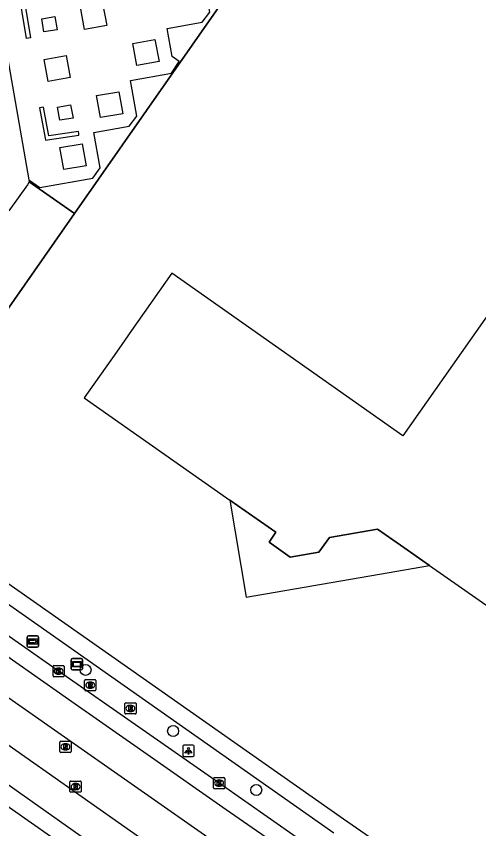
# Model space of a CAD drawing. Extents: x 155018 to 156648, y 383980 to 385733.
# Drawn here: x 155457.4 to 155498.7, y 385250.7 to 385323.3 of the extents above; entities that cross this region are included whole.
import ezdxf

# ---------------------------------------------------------------- set-up
doc = ezdxf.new("R2010")
doc.units = 0
for name, color, linetype in [('IMGEO_Boom', 7, 'Continuous'), ('IMGEO_Groenvoorziening', 7, 'Continuous'), ('IMGEO_Hek', 7, 'Continuous'), ('IMGEO_Kolk', 7, 'Continuous'), ('IMGEO_Lichtpunt', 7, 'Continuous'), ('IMGEO_OVBaan_gesloten', 7, 'Continuous'), ('IMGEO_Pand', 7, 'Continuous'), ('IMGEO_Pand_overbouw', 7, 'Continuous'), ('IMGEO_Rijbaan_lokaal_gesloten', 7, 'Continuous'), ('IMGEO_Rioolput', 7, 'Continuous'), ('IMGEO_Verklikker', 7, 'Continuous'), ('IMGEO_Voetpad_open', 7, 'Continuous'), ('IMGEO_Wegwijzer', 7, 'Continuous')]:
    doc.layers.add(name, color=color, linetype=linetype)

msp = doc.modelspace()

# ---------------------------------------------------------------- linework, layer by layer
at = {"layer": 'IMGEO_Boom'}
for centre in [(155463.629, 385264.926), (155471.437, 385259.469), (155478.853, 385254.209)]:
    msp.add_circle(centre, 0.489, dxfattribs=at)
at = {"layer": 'IMGEO_Groenvoorziening'}
for points in [[(155462.645, 385305.648), (155477.411, 385326.839)], [(155462.645, 385305.648), (155458.608, 385308.475)], [(155454.585, 385294.134), (155462.645, 385305.648)]]:
    msp.add_lwpolyline(points, dxfattribs=at)
at = {"layer": 'IMGEO_Hek'}
for points in [[(155477.411, 385326.839), (155462.645, 385305.648)], [(155458.608, 385308.475), (155462.645, 385305.648)], [(155462.645, 385305.648), (155454.585, 385294.134)]]:
    msp.add_lwpolyline(points, dxfattribs=at)
at = {"layer": 'IMGEO_Kolk'}
for p, q in [((155460.721, 385264.386), (155460.721, 385265.238)), ((155460.796, 385265.312), (155461.648, 385265.312)), ((155461.209, 385265.092), (155461.234, 385265.092)), ((155461.722, 385265.238), (155461.722, 385264.386)), ((155461.648, 385264.312), (155460.796, 385264.312)), ((155461.232, 385264.532), (155461.207, 385264.532)), ((155475.034, 385254.395), (155475.034, 385255.247)), ((155475.109, 385255.321), (155475.961, 385255.321)), ((155475.522, 385255.101), (155475.547, 385255.101)), ((155476.035, 385255.247), (155476.035, 385254.395)), ((155475.961, 385254.321), (155475.109, 385254.321)), ((155475.545, 385254.541), (155475.52, 385254.541))]:
    msp.add_line(p, q, dxfattribs=at)
for points in [[(155460.721, 385264.386), (155460.721, 385265.238)], [(155460.796, 385265.312), (155461.648, 385265.312)], [(155461.042, 385265.012), (155461.165, 385265.012), (155461.165, 385264.861), (155461.295, 385265.012), (155461.459, 385265.012), (155461.313, 385264.861), (155461.466, 385264.612), (155461.314, 385264.612), (155461.229, 385264.776), (155461.165, 385264.709), (155461.165, 385264.612), (155461.042, 385264.612), (155461.042, 385265.012)], [(155461.722, 385265.238), (155461.722, 385264.386)], [(155461.648, 385264.312), (155460.796, 385264.312)], [(155475.034, 385254.395), (155475.034, 385255.247)], [(155475.109, 385255.321), (155475.961, 385255.321)], [(155475.355, 385255.021), (155475.478, 385255.021), (155475.478, 385254.87), (155475.608, 385255.021), (155475.772, 385255.021), (155475.626, 385254.87), (155475.779, 385254.621), (155475.627, 385254.621), (155475.542, 385254.785), (155475.478, 385254.718), (155475.478, 385254.621), (155475.355, 385254.621), (155475.355, 385255.021)], [(155476.035, 385255.247), (155476.035, 385254.395)], [(155475.961, 385254.321), (155475.109, 385254.321)]]:
    msp.add_lwpolyline(points, dxfattribs=at)
for centre, start, end in [((155460.798, 385265.236), 91.55205, 178.44795), ((155460.798, 385265.236), 91.55205, 178.44795), ((155461.646, 385265.236), 1.55205, 88.44795), ((155461.646, 385265.236), 1.55205, 88.44795), ((155460.798, 385264.388), 181.55205, 268.44795), ((155460.798, 385264.388), 181.55205, 268.44795), ((155461.646, 385264.388), 271.55205, 358.44795), ((155461.646, 385264.388), 271.55205, 358.44795), ((155475.111, 385255.245), 91.55205, 178.44795), ((155475.111, 385255.245), 91.55205, 178.44795), ((155475.959, 385255.245), 1.55205, 88.44795), ((155475.959, 385255.245), 1.55205, 88.44795), ((155475.111, 385254.397), 181.55205, 268.44795), ((155475.111, 385254.397), 181.55205, 268.44795), ((155475.959, 385254.397), 271.55205, 358.44795), ((155475.959, 385254.397), 271.55205, 358.44795)]:
    msp.add_arc(centre, 0.0765, start, end, dxfattribs=at)
for centre, major_axis, ratio, start_param, end_param in [((155461.208, 385264.812), (-0.387, 0.002), 0.722429, 4.712389, 7.853982), ((155461.233, 385264.812), (-0.39, 0.002), 0.717154, 1.570796, 4.712389), ((155475.521, 385254.821), (-0.387, 0.002), 0.722429, 4.712389, 7.853982), ((155475.546, 385254.821), (-0.39, 0.002), 0.717154, 1.570796, 4.712389)]:
    msp.add_ellipse(centre, major_axis=major_axis, ratio=ratio, start_param=start_param, end_param=end_param, dxfattribs=at)
at = {"layer": 'IMGEO_Lichtpunt'}
for p, q in [((155472.304, 385258.112), (155472.304, 385257.305)), ((155472.304, 385258.112), (155472.304, 385257.305)), ((155473.206, 385258.207), (155472.398, 385258.207)), ((155473.206, 385258.207), (155472.398, 385258.207)), ((155473.3, 385257.305), (155473.3, 385258.112)), ((155473.3, 385257.305), (155473.3, 385258.112)), ((155472.398, 385257.211), (155473.206, 385257.211)), ((155472.398, 385257.211), (155473.206, 385257.211))]:
    msp.add_line(p, q, dxfattribs=at)
for points in [[(155472.678, 385257.776), (155472.717, 385257.748), (155472.529, 385257.486), (155472.491, 385257.513), (155472.678, 385257.776)], [(155472.78, 385257.728), (155472.827, 385257.728), (155472.827, 385257.406), (155472.78, 385257.406), (155472.78, 385257.728)], [(155472.89, 385257.748), (155472.928, 385257.775), (155473.115, 385257.513), (155473.076, 385257.485), (155472.89, 385257.748)]]:
    msp.add_lwpolyline(points, dxfattribs=at)
msp.add_circle((155472.803, 385257.91), 0.0994, dxfattribs=at)
for centre, start, end in [((155472.398, 385258.112), 90, 180), ((155472.398, 385258.112), 90, 180), ((155473.206, 385258.112), 0, 90), ((155473.206, 385258.112), 0, 90), ((155472.398, 385257.305), 180, 270), ((155472.398, 385257.305), 180, 270), ((155473.206, 385257.305), 270, 0), ((155473.206, 385257.305), 270, 360)]:
    msp.add_arc(centre, 0.0946, start, end, dxfattribs=at)
at = {"layer": 'IMGEO_OVBaan_gesloten'}
for points in [[(155434.788, 385277.655), (155445.154, 385270.546), (155474.522, 385250), (155483.762, 385243.536)], [(155432.913, 385274.986), (155468.446, 385250), (155481.766, 385240.688)]]:
    msp.add_lwpolyline(points, dxfattribs=at)
at = {"layer": 'IMGEO_Pand'}
for points in [[(155466.983, 385327.955), (155455.527, 385325.925), (155458.575, 385308.66)], [(155458.608, 385308.475), (155458.432, 385308.224), (155456.786, 385305.88), (155456.456, 385306.11)], [(155458.575, 385308.66), (155458.608, 385308.475)], [(155500, 385297.329), (155491.93, 385285.82), (155471.31, 385300.33), (155467.724, 385295.212), (155467.121, 385294.352), (155466.381, 385293.295), (155463.511, 385289.2), (155476.504, 385280.079)], [(155476.504, 385280.079), (155480.59, 385277.21), (155479.99, 385276.33), (155481.88, 385274.99), (155484.44, 385275.42), (155485.38, 385276.75), (155489.68, 385277.49), (155491.711, 385276.065), (155494.294, 385274.252), (155500, 385270.249)]]:
    msp.add_lwpolyline(points, dxfattribs=at)
at = {"layer": 'IMGEO_Pand_overbouw'}
msp.add_lwpolyline([(155494.294, 385274.252), (155491.711, 385276.065), (155489.68, 385277.49), (155485.38, 385276.75), (155484.44, 385275.42), (155481.88, 385274.99), (155479.99, 385276.33), (155480.59, 385277.21), (155476.504, 385280.079), (155477.953, 385271.429), (155489.841, 385273.483)], close=True, dxfattribs=at)
at = {"layer": 'IMGEO_Rijbaan_lokaal_gesloten'}
for points in [[(155482.044, 385248.35), (155476.156, 385252.446), (155469.132, 385257.364), (155462.108, 385262.282), (155455.479, 385266.923), (155449.916, 385270.816), (155444.354, 385274.71), (155439.174, 385278.335), (155437.283, 385279.706), (155436.643, 385278.884), (155435.961, 385279.391)], [(155484.453, 385248.574), (155482.416, 385250), (155475.534, 385254.819), (155461.221, 385264.811), (155450.191, 385272.539), (155447.765, 385274.216)], [(155431.663, 385273.213), (155433.364, 385271.333), (155433.769, 385270.941), (155434.968, 385270.089), (155475.915, 385241.101)], [(155437.905, 385265.859), (155439.338, 385264.844), (155453.681, 385254.836), (155467.265, 385245.326), (155475.085, 385239.875)]]:
    msp.add_lwpolyline(points, dxfattribs=at)
at = {"layer": 'IMGEO_Rioolput'}
for p, q in [((155463.545, 385263.136), (155463.545, 385263.988)), ((155463.62, 385264.062), (155464.472, 385264.062)), ((155464.033, 385263.842), (155464.058, 385263.842)), ((155464.546, 385263.988), (155464.546, 385263.136)), ((155464.472, 385263.062), (155463.62, 385263.062)), ((155464.056, 385263.282), (155464.031, 385263.282)), ((155467.131, 385261.065), (155467.131, 385261.917)), ((155467.206, 385261.991), (155468.058, 385261.991)), ((155467.619, 385261.771), (155467.644, 385261.771)), ((155468.132, 385261.917), (155468.132, 385261.065)), ((155468.058, 385260.991), (155467.206, 385260.991)), ((155467.642, 385261.211), (155467.617, 385261.211)), ((155461.332, 385257.632), (155461.332, 385258.484)), ((155461.407, 385258.558), (155462.259, 385258.558)), ((155462.333, 385258.484), (155462.333, 385257.632)), ((155461.843, 385257.778), (155461.818, 385257.778)), ((155461.82, 385258.338), (155461.845, 385258.338)), ((155462.259, 385257.558), (155461.407, 385257.558)), ((155462.233, 385254.082), (155462.233, 385254.934)), ((155462.308, 385255.008), (155463.16, 385255.008)), ((155463.234, 385254.934), (155463.234, 385254.082)), ((155462.744, 385254.228), (155462.719, 385254.228)), ((155462.721, 385254.788), (155462.746, 385254.788)), ((155463.16, 385254.008), (155462.308, 385254.008))]:
    msp.add_line(p, q, dxfattribs=at)
for points in [[(155463.545, 385263.136), (155463.545, 385263.988)], [(155463.62, 385264.062), (155464.472, 385264.062)], [(155464.134, 385263.76), (155463.882, 385263.762), (155463.882, 385263.362)], [(155463.882, 385263.362), (155464.006, 385263.362), (155464.006, 385263.524), (155464.017, 385263.524)], [(155464.06, 385263.681), (155464.006, 385263.681), (155464.006, 385263.6)], [(155464.006, 385263.6), (155464.058, 385263.6)], [(155464.546, 385263.988), (155464.546, 385263.136)], [(155464.472, 385263.062), (155463.62, 385263.062)], [(155464.064, 385263.495), (155464.135, 385263.362), (155464.275, 385263.362), (155464.21, 385263.488)], [(155467.131, 385261.065), (155467.131, 385261.917)], [(155467.206, 385261.991), (155468.058, 385261.991)], [(155467.72, 385261.689), (155467.468, 385261.691), (155467.468, 385261.291)], [(155467.468, 385261.291), (155467.592, 385261.291), (155467.592, 385261.453), (155467.603, 385261.453)], [(155467.646, 385261.61), (155467.592, 385261.61), (155467.592, 385261.529)], [(155467.592, 385261.529), (155467.644, 385261.529)], [(155467.65, 385261.424), (155467.721, 385261.291), (155467.861, 385261.291), (155467.796, 385261.417)], [(155468.132, 385261.917), (155468.132, 385261.065)], [(155468.058, 385260.991), (155467.206, 385260.991)], [(155461.332, 385257.632), (155461.332, 385258.484)], [(155461.407, 385258.558), (155462.259, 385258.558)], [(155462.333, 385258.484), (155462.333, 385257.632)], [(155461.921, 385258.256), (155461.669, 385258.258), (155461.669, 385257.858)], [(155461.669, 385257.858), (155461.793, 385257.858), (155461.793, 385258.02), (155461.804, 385258.02)], [(155461.847, 385258.177), (155461.793, 385258.177), (155461.793, 385258.096)], [(155461.793, 385258.096), (155461.845, 385258.096)], [(155461.851, 385257.991), (155461.922, 385257.858), (155462.062, 385257.858), (155461.997, 385257.984)], [(155462.259, 385257.558), (155461.407, 385257.558)], [(155462.233, 385254.082), (155462.233, 385254.934)], [(155462.308, 385255.008), (155463.16, 385255.008)], [(155463.234, 385254.934), (155463.234, 385254.082)], [(155462.822, 385254.706), (155462.57, 385254.708), (155462.57, 385254.308)], [(155462.57, 385254.308), (155462.694, 385254.308), (155462.694, 385254.47), (155462.705, 385254.47)], [(155462.748, 385254.627), (155462.694, 385254.627), (155462.694, 385254.546)], [(155462.694, 385254.546), (155462.746, 385254.546)], [(155462.752, 385254.441), (155462.823, 385254.308), (155462.963, 385254.308), (155462.898, 385254.434)], [(155463.16, 385254.008), (155462.308, 385254.008)]]:
    msp.add_lwpolyline(points, dxfattribs=at)
for centre, radius, start, end in [((155463.622, 385263.986), 0.0765, 91.55205, 178.44795), ((155463.622, 385263.986), 0.0765, 91.55205, 178.44795), ((155464.016, 385263.471), 0.0533, 26.02933, 88.69889), ((155464.042, 385263.789), 0.19, 274.7715, 282.96867), ((155464.066, 385263.585), 0.0964, 77.00612, 93.18647), ((155464.08, 385263.642), 0.0378, 276.66336, 79.67722), ((155464.133, 385263.65), 0.109, 350.36119, 89.41601), ((155464.131, 385263.65), 0.112, 277.58423, 350.98172), ((155464.115, 385263.435), 0.108, 29.51342, 73.79051), ((155464.47, 385263.986), 0.0765, 1.55205, 88.44795), ((155464.47, 385263.986), 0.0765, 1.55205, 88.44795), ((155463.622, 385263.138), 0.0765, 181.55205, 268.44795), ((155463.622, 385263.138), 0.0765, 181.55205, 268.44795), ((155464.47, 385263.138), 0.0765, 271.55205, 358.44795), ((155464.47, 385263.138), 0.0765, 271.55205, 358.44795), ((155467.208, 385261.915), 0.0765, 91.55205, 178.44795), ((155467.208, 385261.915), 0.0765, 91.55205, 178.44795), ((155467.602, 385261.4), 0.0533, 26.02933, 88.69889), ((155467.628, 385261.718), 0.19, 274.7715, 282.96867), ((155467.652, 385261.514), 0.0964, 77.00612, 93.18647), ((155467.666, 385261.571), 0.0378, 276.66336, 79.67722), ((155467.719, 385261.579), 0.109, 350.36119, 89.41601), ((155467.717, 385261.579), 0.112, 277.58423, 350.98172), ((155467.701, 385261.364), 0.108, 29.51342, 73.79051), ((155468.056, 385261.915), 0.0765, 1.55205, 88.44795), ((155468.056, 385261.915), 0.0765, 1.55205, 88.44795), ((155467.208, 385261.067), 0.0765, 181.55205, 268.44795), ((155467.208, 385261.067), 0.0765, 181.55205, 268.44795), ((155468.056, 385261.067), 0.0765, 271.55205, 358.44795), ((155468.056, 385261.067), 0.0765, 271.55205, 358.44795), ((155461.409, 385258.482), 0.0765, 91.55205, 178.44795), ((155461.409, 385258.482), 0.0765, 91.55205, 178.44795), ((155462.257, 385258.482), 0.0765, 1.55205, 88.44795), ((155462.257, 385258.482), 0.0765, 1.55205, 88.44795), ((155461.803, 385257.967), 0.0533, 26.02933, 88.69889), ((155461.829, 385258.285), 0.19, 274.7715, 282.96867), ((155461.853, 385258.081), 0.0964, 77.00612, 93.18647), ((155461.867, 385258.138), 0.0378, 276.66336, 79.67722), ((155461.92, 385258.146), 0.109, 350.36119, 89.41601), ((155461.918, 385258.146), 0.112, 277.58423, 350.98172), ((155461.902, 385257.931), 0.108, 29.51342, 73.79051), ((155461.409, 385257.634), 0.0765, 181.55205, 268.44795), ((155461.409, 385257.634), 0.0765, 181.55205, 268.44795), ((155462.257, 385257.634), 0.0765, 271.55205, 358.44795), ((155462.257, 385257.634), 0.0765, 271.55205, 358.44795), ((155462.31, 385254.932), 0.0765, 91.55205, 178.44795), ((155462.31, 385254.932), 0.0765, 91.55205, 178.44795), ((155463.158, 385254.932), 0.0765, 1.55205, 88.44795), ((155463.158, 385254.932), 0.0765, 1.55205, 88.44795), ((155462.704, 385254.417), 0.0533, 26.02933, 88.69889), ((155462.73, 385254.735), 0.19, 274.7715, 282.96867), ((155462.754, 385254.531), 0.0964, 77.00612, 93.18647), ((155462.768, 385254.588), 0.0378, 276.66336, 79.67722), ((155462.821, 385254.596), 0.109, 350.36119, 89.41601), ((155462.819, 385254.596), 0.112, 277.58423, 350.98172), ((155462.803, 385254.381), 0.108, 29.51342, 73.79051), ((155462.31, 385254.084), 0.0765, 181.55205, 268.44795), ((155462.31, 385254.084), 0.0765, 181.55205, 268.44795), ((155463.158, 385254.084), 0.0765, 271.55205, 358.44795), ((155463.158, 385254.084), 0.0765, 271.55205, 358.44795)]:
    msp.add_arc(centre, radius, start, end, dxfattribs=at)
for centre, major_axis, ratio, start_param, end_param in [((155464.032, 385263.562), (-0.387, 0.002), 0.722429, 4.712389, 7.853982), ((155464.057, 385263.562), (-0.39, 0.002), 0.717154, 1.570796, 4.712389), ((155467.618, 385261.491), (-0.387, 0.002), 0.722429, 4.712389, 7.853982), ((155467.643, 385261.491), (-0.39, 0.002), 0.717154, 1.570796, 4.712389), ((155461.819, 385258.058), (-0.387, 0.002), 0.722429, 4.712389, 7.853982), ((155461.844, 385258.058), (-0.39, 0.002), 0.717154, 1.570796, 4.712389), ((155462.72, 385254.508), (-0.387, 0.002), 0.722429, 4.712389, 7.853982), ((155462.745, 385254.508), (-0.39, 0.002), 0.717154, 1.570796, 4.712389)]:
    msp.add_ellipse(centre, major_axis=major_axis, ratio=ratio, start_param=start_param, end_param=end_param, dxfattribs=at)
at = {"layer": 'IMGEO_Verklikker'}
for p, q in [((155462.347, 385265.028), (155462.347, 385265.828)), ((155462.347, 385265.828), (155462.347, 385265.028)), ((155462.447, 385265.928), (155463.237, 385265.928)), ((155463.237, 385265.928), (155462.447, 385265.928)), ((155463.337, 385265.828), (155463.337, 385265.028)), ((155463.337, 385265.028), (155463.337, 385265.828)), ((155463.237, 385264.928), (155462.447, 385264.928)), ((155462.447, 385264.928), (155463.237, 385264.928))]:
    msp.add_line(p, q, dxfattribs=at)
for points in [[(155462.448, 385265.66), (155463.236, 385265.66), (155463.236, 385265.196), (155462.448, 385265.196), (155462.448, 385265.66)], [(155462.513, 385265.595), (155462.513, 385265.261), (155463.171, 385265.261), (155463.171, 385265.595), (155462.513, 385265.595)]]:
    msp.add_lwpolyline(points, dxfattribs=at)
for centre, start, end in [((155462.447, 385265.828), 90, 180), ((155462.447, 385265.828), 90, 180), ((155463.237, 385265.828), 0, 90), ((155463.237, 385265.828), 360, 90), ((155462.447, 385265.028), 180, 270), ((155462.447, 385265.028), 180, 270), ((155463.237, 385265.028), 270, 0), ((155463.237, 385265.028), 270, 0)]:
    msp.add_arc(centre, 0.1, start, end, dxfattribs=at)
at = {"layer": 'IMGEO_Voetpad_open'}
for points in [[(155458.575, 385308.66), (155459.534, 385307.984), (155464.259, 385308.796), (155464.94, 385309.716), (155464.363, 385312.871), (155467.522, 385313.458), (155468.191, 385314.328), (155467.645, 385317.512), (155471.284, 385318.179), (155471.964, 385319.208), (155471.341, 385319.652), (155470.904, 385322.161), (155474.032, 385322.717), (155474.707, 385323.628), (155474.11, 385326.845)], [(155458.708, 385321.342), (155458.535, 385321.313), (155458.362, 385321.284), (155457.88, 385324.162), (155457.856, 385324.323), (155458.023, 385324.363), (155460.847, 385324.852), (155460.877, 385324.68), (155460.907, 385324.508), (155458.254, 385324.048), (155458.708, 385321.342)], [(155465.508, 385322.442), (155463.537, 385322.087), (155463.176, 385324.069), (155465.143, 385324.415), (155465.508, 385322.442)], [(155461.091, 385322.047), (155459.913, 385321.864), (155459.72, 385323.027), (155460.872, 385323.233), (155461.091, 385322.047)], [(155467.851, 385320.823), (155469.792, 385321.173), (155470.185, 385319.225), (155468.211, 385318.866), (155467.851, 385320.823)], [(155462.258, 385317.794), (155460.303, 385317.448), (155459.937, 385319.409), (155461.897, 385319.758), (155462.258, 385317.794)], [(155464.59, 385316.192), (155466.578, 385316.528), (155466.936, 385314.558), (155464.949, 385314.211), (155464.59, 385316.192)], [(155459.859, 385315.139), (155459.687, 385315.106), (155459.515, 385315.074), (155460.027, 385312.368), (155460.06, 385312.212), (155460.224, 385312.227), (155463.038, 385312.634), (155463.013, 385312.807), (155462.988, 385312.98), (155460.34, 385312.597), (155459.859, 385315.139)], [(155462.513, 385314.172), (155461.342, 385313.996), (155461.12, 385315.153), (155462.295, 385315.35), (155462.513, 385314.172)], [(155461.329, 385311.549), (155463.32, 385311.876), (155463.671, 385309.9), (155461.7, 385309.58), (155461.329, 385311.549)], [(155650.233, 385187.375), (155585.597, 385210.337), (155509.618, 385237.262), (155501.834, 385241.047), (155500, 385242.323), (155488.965, 385250), (155486.638, 385251.619), (155445.26, 385280.65), (155445.254, 385280.803)], [(155449.135, 385276.104), (155485.758, 385250.387)]]:
    msp.add_lwpolyline(points, dxfattribs=at)
at = {"layer": 'IMGEO_Wegwijzer'}
for p, q in [((155458.528, 385267.958), (155459.318, 385267.958)), ((155459.318, 385267.958), (155458.528, 385267.958)), ((155458.428, 385267.058), (155458.428, 385267.858)), ((155458.428, 385267.858), (155458.428, 385267.058)), ((155459.418, 385267.858), (155459.418, 385267.058)), ((155459.418, 385267.058), (155459.418, 385267.858)), ((155459.318, 385266.958), (155458.528, 385266.958)), ((155458.528, 385266.958), (155459.318, 385266.958))]:
    msp.add_line(p, q, dxfattribs=at)
for points in [[(155458.529, 385267.69), (155459.317, 385267.69), (155459.317, 385267.226), (155458.529, 385267.226), (155458.529, 385267.69)], [(155458.594, 385267.542), (155458.594, 385267.458), (155458.594, 385267.374), (155459.005, 385267.374), (155459.005, 385267.291), (155459.252, 385267.458), (155459.005, 385267.625), (155459.005, 385267.542), (155458.594, 385267.542)]]:
    msp.add_lwpolyline(points, dxfattribs=at)
for centre, start, end in [((155458.528, 385267.858), 90, 180), ((155458.528, 385267.858), 90, 180), ((155459.318, 385267.858), 0, 90), ((155459.318, 385267.858), 360, 90), ((155458.528, 385267.058), 180, 270), ((155458.528, 385267.058), 180, 270), ((155459.318, 385267.058), 270, 0), ((155459.318, 385267.058), 270, 0)]:
    msp.add_arc(centre, 0.1, start, end, dxfattribs=at)

doc.saveas('drawing.dxf')
